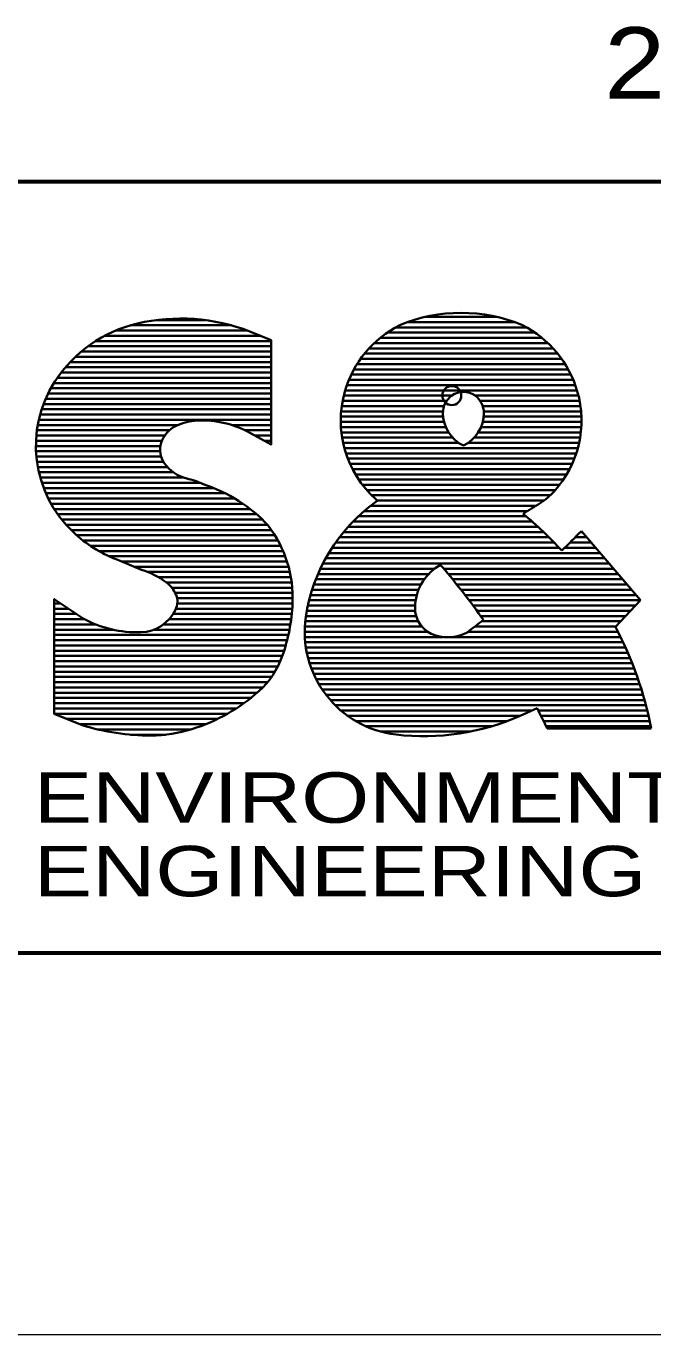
# Model space of a CAD drawing. Extents: x -582 to 653, y -817 to -3.
# Drawn here: x -153.67 to -147.1, y -329.5 to -315.78 of the extents above; entities that cross this region are included whole.
import ezdxf
from ezdxf.enums import TextEntityAlignment as Align

# ---------------------------------------------------------------- set-up
doc = ezdxf.new("R2010")
doc.units = 0
doc.header["$LTSCALE"] = 0.4
doc.header["$PDMODE"] = 32
doc.header["$PDSIZE"] = 0.2
doc.layers.add('63', color=7, linetype='Continuous', lineweight=35)

msp = doc.modelspace()

# ---------------------------------------------------------------- linework, layer by layer
at = {"layer": '63'}
for p, q in [((-149.48, -318.8277), (-148.7326, -318.8277)), ((-152.7292, -318.9711), (-151.3449, -318.9711)), ((-152.574, -318.9161), (-151.5154, -318.9161)), ((-152.3015, -318.8611), (-151.7902, -318.8611)), ((-149.7939, -318.9377), (-148.4187, -318.9377)), ((-149.6683, -318.8827), (-148.5442, -318.8827)), ((-152.939, -319.0811), (-151.0989, -319.0811)), ((-152.8447, -319.0261), (-151.2083, -319.0261)), ((-150.0176, -319.1027), (-148.1949, -319.1027)), ((-149.9552, -319.0477), (-148.2574, -319.0477)), ((-149.882, -318.9927), (-148.3305, -318.9927)), ((-153.1507, -319.2461), (-151.0989, -319.2461)), ((-153.089, -319.1911), (-151.0989, -319.1911)), ((-153.0192, -319.1361), (-151.0989, -319.1361)), ((-150.1192, -319.2127), (-148.0934, -319.2127)), ((-150.0718, -319.1577), (-148.1408, -319.1577)), ((-153.2552, -319.3561), (-151.0989, -319.3561)), ((-153.2057, -319.3011), (-151.0989, -319.3011)), ((-150.2299, -319.3777), (-147.9826, -319.3777)), ((-150.1976, -319.3227), (-148.0149, -319.3227)), ((-150.1609, -319.2677), (-148.0517, -319.2677)), ((-153.3763, -319.5211), (-151.0989, -319.5211)), ((-153.34, -319.4661), (-151.0989, -319.4661)), ((-153.2997, -319.4111), (-151.0989, -319.4111)), ((-150.2829, -319.4877), (-147.9297, -319.4877)), ((-150.2583, -319.4327), (-147.9543, -319.4327)), ((-153.4375, -319.6311), (-151.0989, -319.6311)), ((-153.4087, -319.5761), (-151.0989, -319.5761)), ((-150.3371, -319.6527), (-149.2043, -319.6527)), ((-150.3222, -319.5977), (-147.8904, -319.5977)), ((-150.3042, -319.5427), (-147.9084, -319.5427)), ((-148.9596, -319.6527), (-147.8754, -319.6527)), ((-153.5045, -319.7961), (-151.0989, -319.7961)), ((-153.4852, -319.7411), (-151.0989, -319.7411)), ((-153.463, -319.6861), (-151.0989, -319.6861)), ((-150.3582, -319.7627), (-149.2848, -319.7627)), ((-150.3491, -319.7077), (-149.2575, -319.7077)), ((-148.9063, -319.7077), (-147.8635, -319.7077)), ((-148.879, -319.7627), (-147.8544, -319.7627)), ((-153.5346, -319.9061), (-151.0989, -319.9061)), ((-153.5209, -319.8511), (-151.0989, -319.8511)), ((-150.3686, -319.9277), (-149.2848, -319.9277)), ((-150.3679, -319.8727), (-149.2945, -319.8727)), ((-150.3644, -319.8177), (-149.2959, -319.8177)), ((-148.8791, -319.9277), (-147.8439, -319.9277)), ((-148.8693, -319.8727), (-147.8447, -319.8727)), ((-148.868, -319.8177), (-147.8481, -319.8177)), ((-153.5603, -320.0711), (-152.2146, -320.0711)), ((-153.5543, -320.0161), (-152.1663, -320.0161)), ((-153.5457, -319.9611), (-152.0761, -319.9611)), ((-151.5116, -319.9611), (-151.0989, -319.9611)), ((-151.3731, -320.0161), (-151.0989, -320.0161)), ((-151.2706, -320.0711), (-151.0989, -320.0711)), ((-150.3666, -319.9827), (-149.2663, -319.9827)), ((-150.3618, -320.0377), (-149.2374, -320.0377)), ((-148.9264, -320.0377), (-147.8507, -320.0377)), ((-148.8976, -319.9827), (-147.846, -319.9827)), ((-153.565, -320.1811), (-152.2594, -320.1811)), ((-153.5639, -320.1261), (-152.2438, -320.1261)), ((-151.1712, -320.1261), (-151.0989, -320.1261)), ((-150.3543, -320.0927), (-149.1951, -320.0927)), ((-150.3438, -320.1477), (-149.1315, -320.1477)), ((-150.3305, -320.2027), (-147.8821, -320.2027)), ((-149.0323, -320.1477), (-147.8687, -320.1477)), ((-148.9687, -320.0927), (-147.8583, -320.0927)), ((-153.5637, -320.2361), (-152.2621, -320.2361)), ((-153.5599, -320.2911), (-152.2523, -320.2911)), ((-153.5537, -320.3461), (-152.2281, -320.3461)), ((-150.314, -320.2577), (-147.8985, -320.2577)), ((-150.2944, -320.3127), (-147.9181, -320.3127)), ((-153.5449, -320.4011), (-152.1866, -320.4011)), ((-153.5336, -320.4561), (-152.1251, -320.4561)), ((-150.2714, -320.3677), (-147.9411, -320.3677)), ((-150.2448, -320.4227), (-147.9677, -320.4227)), ((-150.2143, -320.4777), (-147.9983, -320.4777)), ((-153.5197, -320.5111), (-152.0181, -320.5111)), ((-153.503, -320.5661), (-151.8443, -320.5661)), ((-153.4835, -320.6211), (-151.7, -320.6211)), ((-150.1794, -320.5327), (-148.0331, -320.5327)), ((-150.1397, -320.5877), (-148.0728, -320.5877)), ((-153.461, -320.6761), (-151.5788, -320.6761)), ((-153.4353, -320.7311), (-151.4789, -320.7311)), ((-150.0945, -320.6427), (-148.1181, -320.6427)), ((-150.0428, -320.6977), (-148.171, -320.6977)), ((-149.9835, -320.7527), (-148.238, -320.7527)), ((-153.4063, -320.7861), (-151.3932, -320.7861)), ((-153.3735, -320.8411), (-151.318, -320.8411)), ((-153.3367, -320.8961), (-151.2511, -320.8961)), ((-150.1235, -320.8627), (-148.4112, -320.8627)), ((-150.0562, -320.8077), (-148.3231, -320.8077)), ((-153.2954, -320.9511), (-151.1909, -320.9511)), ((-153.249, -321.0061), (-151.1364, -321.0061)), ((-150.2922, -321.0277), (-148.2992, -321.0277)), ((-150.2407, -320.9727), (-148.3606, -320.9727)), ((-150.1847, -320.9177), (-148.4248, -320.9177)), ((-153.1967, -321.0611), (-151.0947, -321.0611)), ((-153.1374, -321.1161), (-151.0588, -321.1161)), ((-153.0705, -321.1711), (-151.0268, -321.1711)), ((-150.3832, -321.1377), (-148.1838, -321.1377)), ((-150.3395, -321.0827), (-148.2403, -321.0827)), ((-147.9094, -321.1377), (-147.7885, -321.1377)), ((-147.8553, -321.0827), (-147.8355, -321.0827)), ((-147.226, -321.7956), (-147.8448, -321.0719)), ((-152.9941, -321.2261), (-150.9983, -321.2261)), ((-152.905, -321.2811), (-150.9733, -321.2811)), ((-150.4954, -321.3027), (-147.6474, -321.3027)), ((-150.4609, -321.2477), (-148.0773, -321.2477)), ((-150.4236, -321.1927), (-148.1295, -321.1927)), ((-148.0199, -321.2477), (-147.6944, -321.2477)), ((-147.9643, -321.1927), (-147.7414, -321.1927)), ((-152.7976, -321.3361), (-150.9513, -321.3361)), ((-152.4567, -321.4779), (-152.7247, -321.3671)), ((-152.6667, -321.3911), (-150.9322, -321.3911)), ((-152.5335, -321.4461), (-150.916, -321.4461)), ((-150.5564, -321.4127), (-147.5534, -321.4127)), ((-150.5271, -321.3577), (-147.6004, -321.3577)), ((-149.3219, -321.4268), (-149.3502, -321.4442)), ((-152.3923, -321.5011), (-150.9024, -321.5011)), ((-152.2798, -321.5561), (-150.8915, -321.5561)), ((-150.6305, -321.5777), (-149.4918, -321.5777)), ((-150.608, -321.5227), (-149.446, -321.5227)), ((-150.5833, -321.4677), (-149.384, -321.4677)), ((-149.287, -321.4677), (-147.5063, -321.4677)), ((-149.2409, -321.5227), (-147.4593, -321.5227)), ((-149.1956, -321.5777), (-147.4123, -321.5777)), ((-152.1958, -321.6111), (-150.883, -321.6111)), ((-152.1388, -321.6661), (-150.8771, -321.6661)), ((-152.104, -321.7211), (-150.8736, -321.7211)), ((-150.6693, -321.6877), (-149.5524, -321.6877)), ((-150.6509, -321.6327), (-149.5265, -321.6327)), ((-149.1511, -321.6327), (-147.3653, -321.6327)), ((-149.1075, -321.6877), (-147.3182, -321.6877)), ((-153.372, -321.8311), (-153.3032, -321.8311)), ((-152.0848, -321.7761), (-150.8725, -321.7761)), ((-152.0822, -321.8311), (-150.8738, -321.8311)), ((-150.7132, -321.8527), (-149.5888, -321.8527)), ((-150.7005, -321.7977), (-149.5829, -321.7977)), ((-150.6858, -321.7427), (-149.571, -321.7427)), ((-149.0647, -321.7427), (-147.2712, -321.7427)), ((-149.0226, -321.7977), (-147.228, -321.7977)), ((-148.9813, -321.8527), (-147.2792, -321.8527)), ((-147.4881, -322.0769), (-147.226, -321.7956)), ((-153.372, -321.8861), (-153.2212, -321.8861)), ((-153.372, -321.9411), (-153.1391, -321.9411)), ((-153.372, -321.9961), (-153.0541, -321.9961)), ((-152.1681, -321.9961), (-150.8886, -321.9961)), ((-152.1257, -321.9411), (-150.8821, -321.9411)), ((-152.0959, -321.8861), (-150.8772, -321.8861)), ((-150.7335, -321.9627), (-149.5769, -321.9627)), ((-150.7242, -321.9077), (-149.5878, -321.9077)), ((-148.9408, -321.9077), (-147.3305, -321.9077)), ((-148.901, -321.9627), (-147.3817, -321.9627)), ((-153.372, -322.0511), (-152.9351, -322.0511)), ((-153.372, -322.1061), (-152.755, -322.1061)), ((-152.3306, -322.1061), (-150.9065, -322.1061)), ((-152.2292, -322.0511), (-150.8967, -322.0511)), ((-150.7464, -322.1277), (-149.4562, -322.1277)), ((-150.7449, -322.0727), (-149.5174, -322.0727)), ((-150.7406, -322.0177), (-149.5546, -322.0177)), ((-149.0333, -322.1277), (-147.4617, -322.1277)), ((-148.9621, -322.0727), (-147.4842, -322.0727)), ((-148.8922, -322.0177), (-147.4329, -322.0177)), ((-153.372, -322.1611), (-150.9179, -322.1611)), ((-153.372, -322.2161), (-150.931, -322.2161)), ((-153.372, -322.2711), (-150.9459, -322.2711)), ((-150.7451, -322.1827), (-149.2974, -322.1827)), ((-150.741, -322.2377), (-147.4078, -322.2377)), ((-149.1981, -322.1827), (-147.4342, -322.1827)), ((-153.372, -322.3261), (-150.9625, -322.3261)), ((-153.372, -322.3811), (-150.9809, -322.3811)), ((-150.7341, -322.2927), (-147.3824, -322.2927)), ((-150.7243, -322.3477), (-147.3581, -322.3477)), ((-150.7115, -322.4027), (-147.3347, -322.4027)), ((-153.372, -322.4361), (-151.0023, -322.4361)), ((-153.372, -322.4911), (-151.028, -322.4911)), ((-153.372, -322.5461), (-151.0586, -322.5461)), ((-150.6956, -322.4577), (-147.3124, -322.4577)), ((-150.6764, -322.5127), (-147.291, -322.5127)), ((-153.372, -322.6011), (-151.0946, -322.6011)), ((-153.372, -322.6561), (-151.137, -322.6561)), ((-150.6539, -322.5677), (-147.2706, -322.5677)), ((-150.6277, -322.6227), (-147.2511, -322.6227)), ((-150.5975, -322.6777), (-147.2326, -322.6777)), ((-153.372, -322.7111), (-151.1868, -322.7111)), ((-153.372, -322.7661), (-151.2459, -322.7661)), ((-153.372, -322.8211), (-151.3119, -322.8211)), ((-150.5629, -322.7327), (-147.2149, -322.7327)), ((-150.5235, -322.7877), (-147.1982, -322.7877)), ((-153.372, -322.8761), (-151.3845, -322.8761)), ((-153.372, -322.9311), (-151.4652, -322.9311)), ((-150.4785, -322.8427), (-147.1823, -322.8427)), ((-150.4268, -322.8977), (-147.1673, -322.8977)), ((-150.3671, -322.9527), (-148.3615, -322.9527)), ((-148.4867, -323.0088), (-148.3092, -322.9293)), ((-148.2971, -322.9527), (-147.1532, -322.9527)), ((-153.372, -322.9861), (-151.5558, -322.9861)), ((-153.2422, -323.0411), (-151.6599, -323.0411)), ((-153.1055, -323.0961), (-151.783, -323.0961)), ((-150.2971, -323.0077), (-148.4842, -323.0077)), ((-150.2128, -323.0627), (-148.6194, -323.0627)), ((-148.2692, -323.0077), (-147.1399, -323.0077)), ((-148.2419, -323.0627), (-147.1275, -323.0627)), ((-152.9155, -323.1511), (-151.9378, -323.1511)), ((-152.5685, -323.2061), (-152.2058, -323.2061)), ((-150.1062, -323.1177), (-148.7838, -323.1177)), ((-149.9535, -323.1727), (-149.0057, -323.1727)), ((-148.2151, -323.1177), (-147.1159, -323.1177)), ((-148.204, -323.1407), (-147.1113, -323.1407)), ((-206.6418, -325.4952), (-106.6418, -325.4952))]:
    msp.add_line(p, q, dxfattribs=at)
at = {"layer": '63', "lineweight": 13}
msp.add_line((-101.6418, -329.4952), (-211.6418, -329.4952), dxfattribs=at)
at = {"layer": '63', "lineweight": 60}
msp.add_lwpolyline([(-206.6418, -317.4087), (-106.6418, -317.4087), (-106.6418, -325.4952), (-206.6418, -325.4952)], close=True, dxfattribs=at)
at = {"layer": '63'}
for points in [[(-151.3212, -318.9801), (-151.0989, -319.0707), (-151.0989, -320.1661), (-151.3158, -320.0461)], [(-153.0801, -323.1064), (-153.372, -322.9889), (-153.372, -321.785), (-153.0698, -321.9876)]]:
    msp.add_lwpolyline(points, dxfattribs=at)
for centre, radius, start, end in [((-152.0459, -320.852), 2.0073, 68.83719, 103.10189), ((-149.1063, -320.4575), 1.6721, 67.35866, 112.64134), ((-152.1809, -320.272), 1.4117, 103.10191, 147.00732), ((-149.2409, -319.9218), 1.1288, 116.80747, 163.86131), ((-148.9717, -319.9218), 1.1288, 16.13869, 63.19253), ((-152.3242, -320.1789), 1.2408, 147.00728, 227.11164), ((-149.2652, -319.9147), 1.1035, 163.86131, 228.41105), ((-149.0721, -319.834), 0.2244, 125.9107, 179.96752), ((-149.0819, -319.8205), 0.2076, 54.08934, 125.91066), ((-149.0917, -319.834), 0.2244, 0.03248, 54.0893), ((-148.9473, -319.9147), 1.1035, 317.72172, 16.13869), ((-151.8428, -320.5126), 0.5988, 92.7507, 115.00249), ((-151.822, -320.9445), 1.0312, 60.59923, 92.75096), ((-148.9159, -319.8341), 0.3806, 179.96752, 244.13237), ((-149.248, -319.8341), 0.3806, 295.86773, 0.03259), ((-151.9722, -320.2351), 0.2926, 115.0029, 162.45189), ((-152.0174, -320.2208), 0.2452, 162.45168, 214.8564), ((-151.8913, -320.1329), 0.3989, 214.85641, 256.68887), ((-152.1903, -321.3965), 0.8996, 65.0169, 76.68872), ((-152.3004, -322.1051), 1.6009, 42.94276, 72.17118), ((-148.9468, -322.2343), 1.8072, 125.6899, 171.7064), ((-129.4493, -351.7744), 37.2004, 123.501, 123.53622), ((-154.7341, -326.0768), 7.1354, 48.24296, 48.41105), ((-148.6429, -320.1915), 0.6921, 302.00973, 317.72172), ((-239.1851, -175.3485), 171.5059, 301.93856, 302.00973), ((-150.9176, -323.8901), 3.8794, 42.34008, 50.62926), ((-152.1247, -321.7733), 1.2522, 357.39464, 37.29572), ((-152.2099, -320.0558), 1.4088, 227.11169, 248.56634), ((-155.7427, -313.3783), 11.0258, 314.24171, 315.75105), ((-149.0735, -321.8798), 0.516, 122.42154, 179.07981), ((-154.7325, -326.0756), 7.1335, 40.43736, 40.66883), ((-155.2414, -326.5091), 7.802, 35.28584, 40.43655), ((-152.7299, -322.3348), 0.8994, 53.5461, 72.31811), ((-152.3742, -321.8532), 0.3007, 21.97841, 53.54615), ((-152.2738, -321.8127), 0.1924, 334.02324, 21.97861), ((-152.7931, -321.7428), 1.9213, 340.53469, 357.39455), ((-152.504, -320.9621), 1.1712, 241.11667, 271.97265), ((-152.4781, -321.7131), 0.4198, 271.97259, 334.02312), ((-149.6641, -322.1298), 1.0823, 171.7064, 263.40111), ((-149.2858, -321.8763), 0.3037, 179.07975, 253.59786), ((-155.7421, -313.3791), 11.0248, 307.42891, 308.54112), ((-149.2477, -321.7471), 0.4385, 253.59796, 298.0597), ((-150.9176, -323.8901), 3.8794, 11.13845, 27.86544), ((-151.8202, -322.0867), 0.8894, 311.87971, 340.53456), ((-152.4971, -321.3318), 1.9034, 287.37902, 311.87981), ((-155.2415, -326.5092), 7.8021, 25.57834, 27.31232), ((-149.4994, -320.7058), 2.5158, 263.40112, 293.73474), ((-152.3662, -320.8075), 2.4071, 252.74875, 270.19932), ((-152.3629, -321.7606), 1.454, 270.19934, 287.37898)]:
    msp.add_arc(centre, radius, start, end, dxfattribs=at)
msp.add_point((-149.2037, -319.6523), dxfattribs=at)

# ---------------------------------------------------------------- texts
at = {"layer": '63', "width": 1.15}
msp.add_text('212+50', height=0.75, dxfattribs=at).set_placement((-145.6651, -316.5423), align=Align.CENTER)
at = {"layer": '63', "width": 1.3}
for s, p in [('ENVIRONMENTAL SERVICES', (-153.5878, -324.1289)), ('ENGINEERING  TESTING', (-153.5878, -324.8995))]:
    msp.add_text(s, height=0.528, dxfattribs=at).set_placement(p)

doc.saveas('drawing.dxf')
